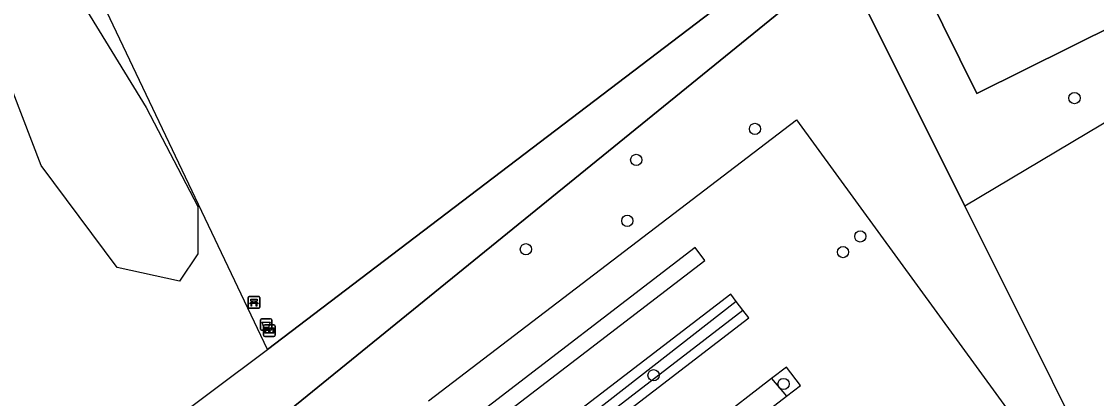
# Model space of a CAD drawing. Extents: x 159353 to 160616, y 385893 to 387321.
# Drawn here: x 159577.9 to 159671.4, y 386632.5 to 386665.3 of the extents above; entities that cross this region are included whole.
import ezdxf

# ---------------------------------------------------------------- set-up
doc = ezdxf.new("R2010")
doc.units = 0
for name, color, linetype in [('IMGEO_Afvalbak', 7, 'Continuous'), ('IMGEO_Bank', 7, 'Continuous'), ('IMGEO_Boom', 7, 'Continuous'), ('IMGEO_Gemengd_bos', 7, 'Continuous'), ('IMGEO_Groenvoorziening', 7, 'Continuous'), ('IMGEO_Hek', 7, 'Continuous'), ('IMGEO_Informatiebord', 7, 'Continuous'), ('IMGEO_Loofbos', 7, 'Continuous')]:
    doc.layers.add(name, color=color, linetype=linetype)

msp = doc.modelspace()

# ---------------------------------------------------------------- linework, layer by layer
at = {"layer": 'IMGEO_Afvalbak'}
for p, q in [((159598.654, 386638.519), (159598.654, 386639.319)), ((159598.654, 386639.319), (159598.654, 386638.519)), ((159598.754, 386639.419), (159599.544, 386639.419)), ((159599.544, 386639.419), (159598.754, 386639.419)), ((159599.644, 386639.319), (159599.644, 386638.519)), ((159599.644, 386638.519), (159599.644, 386639.319)), ((159599.544, 386638.419), (159598.754, 386638.419)), ((159598.754, 386638.419), (159599.544, 386638.419))]:
    msp.add_line(p, q, dxfattribs=at)
msp.add_lwpolyline([(159598.797, 386639.133), (159599.501, 386639.133), (159599.352, 386638.663), (159598.946, 386638.663), (159598.797, 386639.133)], dxfattribs=at)
for centre, start, end in [((159598.754, 386639.319), 90, 180), ((159598.754, 386639.319), 90, 180), ((159599.544, 386639.319), 0, 90), ((159599.544, 386639.319), 360, 90), ((159598.754, 386638.519), 180, 270), ((159598.754, 386638.519), 180, 270), ((159599.544, 386638.519), 270, 0), ((159599.544, 386638.519), 270, 0)]:
    msp.add_arc(centre, 0.1, start, end, dxfattribs=at)
at = {"layer": 'IMGEO_Bank'}
for p, q in [((159597.595, 386640.416), (159597.595, 386641.257)), ((159597.595, 386641.257), (159597.595, 386640.416)), ((159597.67, 386641.341), (159598.511, 386641.341)), ((159598.511, 386641.341), (159597.67, 386641.341)), ((159598.292, 386640.739), (159597.899, 386640.739)), ((159597.904, 386640.847), (159597.904, 386640.953)), ((159597.948, 386640.953), (159597.948, 386640.847)), ((159598.236, 386640.959), (159597.954, 386640.959)), ((159597.954, 386640.841), (159598.236, 386640.841)), ((159598.242, 386640.847), (159598.242, 386640.953)), ((159598.286, 386640.953), (159598.286, 386640.847)), ((159598.595, 386641.266), (159598.595, 386640.425)), ((159598.595, 386640.425), (159598.595, 386641.266)), ((159598.52, 386640.341), (159597.679, 386640.341)), ((159597.679, 386640.341), (159598.52, 386640.341))]:
    msp.add_line(p, q, dxfattribs=at)
for points in [[(159597.842, 386640.739), (159597.7, 386640.739), (159597.812, 386640.841), (159597.898, 386640.841)], [(159597.898, 386640.959), (159597.812, 386640.959), (159597.812, 386641.12), (159598.375, 386641.12), (159598.375, 386640.959), (159598.292, 386640.959)], [(159597.892, 386640.732), (159597.892, 386640.525), (159597.849, 386640.525), (159597.849, 386640.732)], [(159598.292, 386640.841), (159598.375, 386640.841), (159598.487, 386640.739), (159598.348, 386640.739)], [(159598.342, 386640.732), (159598.342, 386640.525), (159598.298, 386640.525), (159598.298, 386640.732)]]:
    msp.add_lwpolyline(points, dxfattribs=at)
for centre, radius, start, end in [((159597.673, 386641.263), 0.0779, 92.4484, 184.28452), ((159597.673, 386641.263), 0.0779, 92.4484, 184.28452), ((159597.842, 386640.732), 0.00671, 2.89567, 87.10433), ((159597.899, 386640.732), 0.00671, 92.89567, 177.10433), ((159597.897, 386640.952), 0.00671, 2.89567, 87.10433), ((159597.897, 386640.848), 0.00671, 272.89567, 357.10433), ((159597.954, 386640.952), 0.00671, 92.89567, 177.10433), ((159597.954, 386640.848), 0.00671, 182.89567, 267.10433), ((159598.236, 386640.952), 0.00671, 2.89567, 87.10433), ((159598.236, 386640.848), 0.00671, 272.89567, 357.10433), ((159598.293, 386640.952), 0.00671, 92.89567, 177.10433), ((159598.293, 386640.848), 0.00671, 182.89567, 267.10433), ((159598.291, 386640.732), 0.00671, 2.89567, 87.10433), ((159598.348, 386640.732), 0.00671, 92.89567, 177.10433), ((159598.517, 386641.263), 0.0779, 2.4484, 94.28452), ((159598.517, 386641.263), 0.0779, 2.4484, 94.28452), ((159597.673, 386640.419), 0.0779, 182.4484, 274.28452), ((159597.673, 386640.419), 0.0779, 182.4484, 274.28452), ((159598.517, 386640.419), 0.0779, 272.4484, 4.28452), ((159598.517, 386640.419), 0.0779, 272.4484, 4.28452)]:
    msp.add_arc(centre, radius, start, end, dxfattribs=at)
at = {"layer": 'IMGEO_Boom'}
for centre in [(159669.516, 386658.597), (159641.702, 386655.926), (159631.37, 386653.223), (159630.589, 386647.93), (159650.871, 386646.573), (159621.768, 386645.463), (159649.366, 386645.211), (159632.875, 386634.507), (159644.188, 386633.747)]:
    msp.add_circle(centre, 0.489, dxfattribs=at)
at = {"layer": 'IMGEO_Gemengd_bos'}
for points in [[(159464.539, 386537.297), (159478.688, 386546.624), (159599.281, 386636.756), (159652.122, 386676.926), (159661.012, 386658.988), (159689.702, 386673.249)], [(159659.956, 386649.248), (159658.56, 386652.039), (159649.316, 386670.529), (159535.116, 386577.901), (159535.395, 386577.48), (159500, 386556.257), (159499.512, 386555.963), (159460.517, 386531.738), (159460.261, 386531.584), (159460.26, 386531.583)], [(159659.956, 386649.248), (159693.205, 386669.033), (159694.598, 386669.863)], [(159613.3, 386632.286), (159645.309, 386656.724), (159664.622, 386630.266), (159663.755, 386629.253), (159670.999, 386617.805), (159668.033, 386615.505), (159678.077, 386602.344), (159660.377, 386588.265)], [(159682.84, 386603.474), (159659.956, 386649.248)]]:
    msp.add_lwpolyline(points, dxfattribs=at)
at = {"layer": 'IMGEO_Groenvoorziening'}
for points in [[(159617.936, 386629.608), (159637.34, 386644.487), (159636.488, 386645.598), (159616.842, 386630.534)], [(159640.073, 386640.924), (159639.592, 386641.551), (159619.905, 386626.455)], [(159640.073, 386640.924), (159620.509, 386625.671)], [(159640.648, 386640.173), (159640.073, 386640.924)], [(159620.988, 386625.048), (159640.648, 386640.173)], [(159621.49, 386624.395), (159641.174, 386639.488), (159640.648, 386640.173)], [(159644.449, 386632.685), (159645.67, 386633.625), (159644.45, 386635.216), (159643.145, 386634.211)], [(159643.145, 386634.211), (159633.089, 386626.461)], [(159643.145, 386634.211), (159644.449, 386632.685)], [(159634.315, 386624.891), (159644.449, 386632.685)]]:
    msp.add_lwpolyline(points, dxfattribs=at)
at = {"layer": 'IMGEO_Hek'}
for points in [[(159689.702, 386673.249), (159661.012, 386658.988), (159652.122, 386676.926), (159599.281, 386636.756)], [(159500, 386556.257), (159535.395, 386577.48), (159535.116, 386577.901), (159649.316, 386670.529), (159658.56, 386652.039)], [(159599.281, 386636.756), (159582.991, 386670.928)], [(159658.56, 386652.039), (159659.956, 386649.248)]]:
    msp.add_lwpolyline(points, dxfattribs=at)
at = {"layer": 'IMGEO_Informatiebord'}
for p, q in [((159598.937, 386637.981), (159598.937, 386638.781)), ((159598.937, 386638.781), (159598.937, 386637.981)), ((159599.037, 386638.881), (159599.827, 386638.881)), ((159599.827, 386638.881), (159599.037, 386638.881)), ((159599.927, 386638.781), (159599.927, 386637.981)), ((159599.927, 386637.981), (159599.927, 386638.781)), ((159599.827, 386637.881), (159599.037, 386637.881)), ((159599.037, 386637.881), (159599.827, 386637.881))]:
    msp.add_line(p, q, dxfattribs=at)
for points in [[(159599.038, 386638.613), (159599.826, 386638.613), (159599.826, 386638.149), (159599.038, 386638.149), (159599.038, 386638.613)], [(159599.103, 386638.548), (159599.103, 386638.214), (159599.378, 386638.214), (159599.379, 386638.427), (159599.483, 386638.428), (159599.484, 386638.214), (159599.761, 386638.214), (159599.761, 386638.548), (159599.485, 386638.548), (159599.485, 386638.468), (159599.379, 386638.468), (159599.379, 386638.548), (159599.103, 386638.548)]]:
    msp.add_lwpolyline(points, dxfattribs=at)
for centre, start, end in [((159599.037, 386638.781), 90, 180), ((159599.037, 386638.781), 90, 180), ((159599.827, 386638.781), 0, 90), ((159599.827, 386638.781), 360, 90), ((159599.037, 386637.981), 180, 270), ((159599.037, 386637.981), 180, 270), ((159599.827, 386637.981), 270, 0), ((159599.827, 386637.981), 270, 0)]:
    msp.add_arc(centre, 0.1, start, end, dxfattribs=at)
at = {"layer": 'IMGEO_Loofbos'}
msp.add_lwpolyline([(159579.58, 386652.744), (159575.479, 386663.327), (159578.125, 386667.825), (159583.285, 386666.634), (159588.709, 386657.771), (159593.207, 386649.172), (159593.207, 386645.071), (159591.619, 386642.69), (159586.195, 386643.88), (159579.58, 386652.744)], dxfattribs=at)

doc.saveas('drawing.dxf')
